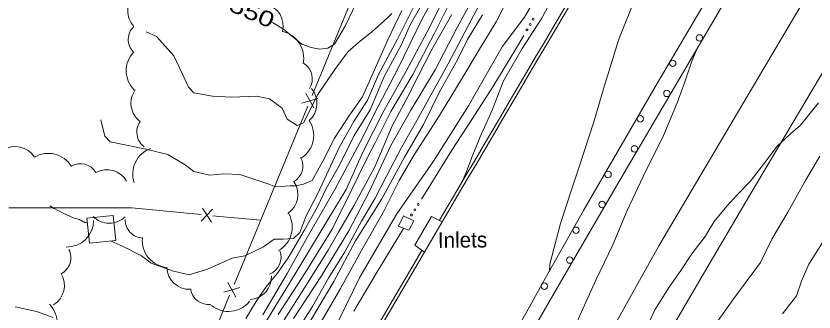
# Model space of a CAD drawing. Extents: x 2361284 to 2366480, y 6976556 to 6985346.
# Drawn here: x 2364472.7 to 2364721.2, y 6980019.7 to 6980111.7 of the extents above; entities that cross this region are included whole.
import ezdxf
from ezdxf.enums import TextEntityAlignment as Align

# ---------------------------------------------------------------- set-up
doc = ezdxf.new("R2010")
doc.units = 0
doc.header["$LTSCALE"] = 1.9
for name, color, linetype, lineweight in [('12', 7, 'Continuous', 13), ('13', 7, 'Continuous', 13), ('14', 7, 'Continuous', 13), ('16', 7, 'Continuous', 13), ('17', 7, 'Continuous', 13), ('21', 7, 'Continuous', 13), ('3', 7, 'Continuous', 13), ('7', 7, 'Continuous', 13), ('8', 7, 'Continuous', 13), ('9', 7, 'Continuous', 13)]:
    doc.layers.add(name, color=color, linetype=linetype, lineweight=lineweight)

msp = doc.modelspace()

# ---------------------------------------------------------------- linework, layer by layer
at = {"layer": '12'}
for points in [[(2364605.342, 6980121.83), (2364599.197, 6980110.801), (2364591.733, 6980095.479), (2364585.553, 6980083.77), (2364579.92, 6980072.506), (2364572.01, 6980057.76), (2364563.431, 6980042.857), (2364557.148, 6980031.618), (2364549.57, 6980018.774)], [(2364618.019, 6980117.111), (2364613.549, 6980108.657), (2364607.31, 6980096.848), (2364601.873, 6980087.055), (2364597.487, 6980079.233), (2364592.797, 6980070.778), (2364588.112, 6980061.884), (2364584.576, 6980055.04), (2364580.324, 6980047.899), (2364575.075, 6980038.347), (2364570.16, 6980030.361), (2364565.035, 6980021.341), (2364558.76, 6980011.411)], [(2364578.541, 6980115.476), (2364575.306, 6980108.684), (2364571.9, 6980102.961), (2364569.813, 6980101.641), (2364567.345, 6980101.418), (2364564.609, 6980101.902), (2364561.77, 6980102.965), (2364556.056, 6980107.571), (2364552.575, 6980109.698)], [(2364722.562, 6980084.723), (2364716.957, 6980077.789), (2364713.862, 6980075.1), (2364709.749, 6980071.24), (2364705.898, 6980066.094), (2364701.284, 6980060.239), (2364697.461, 6980056.243), (2364693.996, 6980052.58), (2364690.131, 6980047.843), (2364687.255, 6980043.154), (2364683.146, 6980037.766), (2364679.765, 6980032.584), (2364676.054, 6980027.428), (2364671.681, 6980020.365), (2364669.015, 6980014.67)]]:
    msp.add_lwpolyline(points, dxfattribs=at)
at = {"layer": '13'}
for points in [[(2364638.866, 6980032.275), (2364638.964, 6980034.566), (2364640.149, 6980039.336), (2364642.275, 6980047.168), (2364645.635, 6980057.67), (2364648.118, 6980064.744), (2364652.664, 6980078.738), (2364655.948, 6980090.071), (2364660.371, 6980104.472), (2364665.88, 6980118.286), (2364669.992, 6980129.585), (2364673.995, 6980142.985), (2364678.001, 6980156.033), (2364681.013, 6980166.353), (2364682.087, 6980177.523)], [(2364602.646, 6980121.465), (2364595.562, 6980109.156), (2364592.645, 6980102.588), (2364587.326, 6980092.908), (2364582.976, 6980082.466), (2364578.001, 6980074.518), (2364573.419, 6980065.264), (2364569.337, 6980058.075), (2364566.631, 6980052.399), (2364562.421, 6980045.027), (2364557.471, 6980036.541), (2364554.157, 6980031.739), (2364550.518, 6980027.365), (2364547.52, 6980022.975), (2364544.33, 6980017.624)], [(2364617.79, 6980122.238), (2364610.084, 6980108.055), (2364603.288, 6980094.929), (2364595.666, 6980082.426), (2364589.472, 6980071.447), (2364582.658, 6980056.981), (2364576.393, 6980044.86), (2364567.855, 6980030.93), (2364559.151, 6980017.625)], [(2364637.154, 6980121.854), (2364631.053, 6980111.324), (2364624.081, 6980102.077), (2364613.645, 6980083.777), (2364602.717, 6980066.582), (2364591.274, 6980050.203), (2364579.759, 6980030.523), (2364569.441, 6980009.204)], [(2364611.138, 6980059.272), (2364611.757, 6980060.468), (2364612.873, 6980063.039), (2364614.58, 6980067.505), (2364617.287, 6980074.131), (2364620.997, 6980082.457), (2364624.491, 6980091.532), (2364630.376, 6980101.587), (2364636.408, 6980110.975), (2364641.927, 6980121.619)], [(2364597.512, 6980116.526), (2364591.497, 6980104.508), (2364585.591, 6980093.462), (2364582.136, 6980085.558), (2364577.879, 6980078.897), (2364573.326, 6980070.803), (2364566.721, 6980056.55), (2364563.057, 6980049.575), (2364561.072, 6980044.423), (2364559.155, 6980042.466), (2364555.916, 6980042.346), (2364553.156, 6980042.279), (2364549.778, 6980039.947), (2364544.015, 6980037.103), (2364540.041, 6980036.365), (2364532.404, 6980033.003), (2364526.69, 6980031.238), (2364521.759, 6980032.371), (2364514.855, 6980034.796), (2364511.813, 6980037.086), (2364506.065, 6980040.061), (2364502.379, 6980041.706)], [(2364608.78, 6980117.854), (2364602.962, 6980106.107), (2364596.312, 6980093.444), (2364589.421, 6980082.027), (2364584.651, 6980072.461), (2364581.97, 6980067.244), (2364576.976, 6980057.097), (2364571.187, 6980045.452), (2364562.726, 6980031.861), (2364554.409, 6980018.88)], [(2364626.702, 6980118.794), (2364622.227, 6980109.87), (2364617.048, 6980101.38), (2364612.244, 6980093.395), (2364604.553, 6980080.771), (2364596.679, 6980068.485), (2364592.035, 6980060.561), (2364587.107, 6980050.753), (2364580.852, 6980039.722), (2364573.783, 6980026.986), (2364565.192, 6980012.192)], [(2364604.928, 6980114.927), (2364600.608, 6980106.504), (2364594.232, 6980094.493), (2364587.218, 6980082.196), (2364580.7, 6980069.353), (2364575.491, 6980057.703), (2364569.643, 6980047.997), (2364563.519, 6980037.838), (2364556.754, 6980026.714), (2364549.042, 6980014.269)], [(2364592.872, 6980113.412), (2364588.519, 6980104.299), (2364584.387, 6980094.95), (2364580.566, 6980086.583), (2364576.591, 6980080.825), (2364571.888, 6980073.72), (2364568.118, 6980066.363), (2364564.982, 6980060.594), (2364562.244, 6980059.397), (2364559.899, 6980058.885), (2364558.139, 6980058.848), (2364553.551, 6980058.625), (2364551.454, 6980059.385), (2364548.072, 6980060.573), (2364542.383, 6980062.449), (2364537.331, 6980062.591), (2364533.016, 6980062.18), (2364528.155, 6980063.314), (2364525.385, 6980065.406), (2364519.993, 6980068.606), (2364512.706, 6980070.357), (2364502.106, 6980072.576), (2364500.424, 6980074.307), (2364499.171, 6980079.419)], [(2364589.732, 6980112.452), (2364588.414, 6980111.149), (2364583.465, 6980106.671), (2364580.041, 6980103.979), (2364576.132, 6980100.631), (2364572.005, 6980095.062), (2364566.699, 6980087.231), (2364562.252, 6980078.488), (2364560.24, 6980077.649), (2364557.151, 6980079.66), (2364555.609, 6980083.055), (2364551.661, 6980085.948), (2364547.703, 6980086.81), (2364539.795, 6980086.445), (2364533.913, 6980086.739), (2364528.143, 6980087.765), (2364526.449, 6980089.518), (2364524.425, 6980093.759), (2364521.852, 6980099.325), (2364516.462, 6980105.27), (2364513.291, 6980106.744)], [(2364608.474, 6980112.16), (2364602.178, 6980101.239), (2364598.094, 6980093.221), (2364594.088, 6980085.431), (2364589.931, 6980077.782), (2364584.423, 6980064.809), (2364577.869, 6980052.676), (2364573.137, 6980044.449), (2364569.88, 6980038.858), (2364563.319, 6980028.356), (2364556.264, 6980017.248)], [(2364618.027, 6980112.081), (2364613.289, 6980104.405), (2364610.22, 6980098.025), (2364604.582, 6980088.151), (2364599.579, 6980078.003), (2364593.716, 6980067.767), (2364586.658, 6980054.829), (2364578.442, 6980041.82), (2364571.672, 6980029.126), (2364564.485, 6980017.176)], [(2364573.471, 6979832.562), (2364580.667, 6979854.051), (2364586.745, 6979871.11), (2364594.375, 6979890.093), (2364600.046, 6979906.808), (2364605.873, 6979920.815), (2364613.423, 6979937.788), (2364622.813, 6979958.848), (2364629.424, 6979972.431), (2364634.481, 6979984.41), (2364636.813, 6979990.542), (2364641.115, 6980000.904), (2364643.998, 6980007.882), (2364648.267, 6980018.613), (2364653.292, 6980029.552), (2364658.558, 6980040.561), (2364662.987, 6980051.245), (2364667.967, 6980061.803), (2364674.306, 6980074.524), (2364678.54, 6980084.684), (2364680.831, 6980090.897), (2364683.186, 6980097.669), (2364685.065, 6980102.087)], [(2364722.95, 6980068.106), (2364718.541, 6980060.544), (2364713.075, 6980050.651), (2364708.024, 6980042.342), (2364704.494, 6980035.059), (2364695.953, 6980023.457), (2364691.127, 6980016.68)], [(2364494.944, 6980047.407), (2364494.798, 6980047.413), (2364494.508, 6980047.444), (2364494.217, 6980047.502), (2364494.025, 6980047.555), (2364493.769, 6980047.643), (2364493.641, 6980047.695), (2364493.521, 6980047.753), (2364493.299, 6980047.889), (2364492.88, 6980048.18), (2364492.655, 6980048.295), (2364492.461, 6980048.368), (2364492.064, 6980048.495), (2364491.261, 6980048.731), (2364490.87, 6980048.878), (2364488.559, 6980049.89), (2364487.413, 6980050.415), (2364486.277, 6980050.963), (2364485.715, 6980051.248), (2364484.603, 6980051.843), (2364484.055, 6980052.156), (2364483.244, 6980052.646)], [(2364724.722, 6980042.751), (2364719.539, 6980034.482), (2364717.308, 6980029.27), (2364715.721, 6980024.735), (2364711.425, 6980019.073)], [(2364484.303, 6980017.984), (2364479.086, 6980019.854), (2364472.511, 6980021.302)]]:
    msp.add_lwpolyline(points, dxfattribs=at)
at = {"layer": '14'}
msp.add_lwpolyline([(2364788.322, 6980235.427), (2364751.681, 6980173.335), (2364672.902, 6980040.208), (2364634.711, 6979971.851), (2364622.071, 6979947.18), (2364598.761, 6979896.866), (2364567.538, 6979821.813), (2364553.395, 6979783.669), (2364537.103, 6979734.874), (2364529.681, 6979710.276), (2364519.464, 6979673.08), (2364501.297, 6979593.872), (2364491.081, 6979538.866), (2364486.722, 6979511.209), (2364479.824, 6979459.469), (2364477.138, 6979433.54), (2364474.49, 6979394.536), (2364471.751, 6979300.826)], dxfattribs=at)
at = {"layer": '16'}
for centre, radius, start, end in [((2364514.546, 6980113.268), 7.015, 133.36102, 223.36102), ((2364548.926, 6980108.561), 7.015, 345.7678, 75.7678), ((2364513.298, 6980104.35), 5.606, 133.36102, 223.36102), ((2364553.909, 6980098.635), 8.414, 347.34438, 77.34438), ((2364515.449, 6980094.696), 8.414, 135.71715, 225.71715), ((2364559.389, 6980092.166), 5.606, 327.43129, 57.43129), ((2364559.446, 6980084.533), 7.015, 310.84943, 40.84943), ((2364515.542, 6980084.573), 7.015, 144.02141, 234.02141), ((2364557.02, 6980074.575), 8.414, 303.53449, 33.53449), ((2364515.965, 6980075.578), 5.606, 144.02141, 234.02141), ((2364472.545, 6980064.088), 7.015, 32.70331, 122.70331), ((2364517.493, 6980062.56), 8.414, 109.07108, 199.07108), ((2364482.801, 6980060.562), 8.414, 31.3397, 121.3397), ((2364556.422, 6980065.032), 5.606, 298.63449, 28.63449), ((2364492.761, 6980060.153), 5.606, 30.36288, 120.36288), ((2364501.097, 6980056.884), 7.015, 29.69019, 119.69019), ((2364553.501, 6980056.172), 7.015, 303.28349, 33.28349), ((2364550.331, 6980046.112), 8.414, 299.29089, 29.29089), ((2364488.502, 6980048.248), 8.414, 269.12122, 359.12122), ((2364501.774, 6980054.259), 7.015, 224.9019, 314.9019), ((2364512.361, 6980048.268), 5.606, 178.52114, 268.52114), ((2364520.458, 6980041.906), 8.414, 175.01334, 265.01334), ((2364484.238, 6980036.556), 5.606, 297.2254, 27.2254), ((2364549.657, 6980036.662), 5.606, 291.29637, 21.29637), ((2364526.674, 6980033.721), 7.015, 182.13587, 272.13587), ((2364480.783, 6980027.91), 7.015, 301.27543, 31.27543), ((2364545.291, 6980030.587), 7.015, 272.83361, 2.83361), ((2364532.655, 6980027.601), 5.606, 187.59171, 277.59171), ((2364477.138, 6980016.156), 8.414, 314.65814, 44.65814), ((2364538.874, 6980028.235), 8.414, 231.48403, 321.48402)]:
    msp.add_arc(centre, radius, start, end, dxfattribs=at)
at = {"layer": '17'}
for points in [[(2364763.846, 6980243.224), (2364751.067, 6980222.161), (2364738.306, 6980201.08), (2364716.292, 6980164.568), (2364694.358, 6980128.017), (2364671.742, 6980089.701), (2364649.426, 6980051.216), (2364636.512, 6980028.452), (2364623.919, 6980005.491), (2364616.878, 6979992.003), (2364610.138, 6979978.358), (2364605.049, 6979967.599), (2364600.202, 6979956.733), (2364598.109, 6979951.753), (2364596.086, 6979946.753), (2364594.632, 6979943.039), (2364593.208, 6979939.305)], [(2364593.032, 6979938.914), (2364597.575, 6979947.957), (2364602.2, 6979956.952), (2364610.226, 6979972.259), (2364618.512, 6979987.428), (2364630.668, 6980008.836), (2364642.987, 6980030.154), (2364660.325, 6980059.89), (2364677.703, 6980089.608), (2364697.956, 6980124.041), (2364718.29, 6980158.427), (2364743.245, 6980200.206), (2364768.39, 6980241.877)]]:
    msp.add_lwpolyline(points, dxfattribs=at)
for centre in [(2364685.516, 6980104.864), (2364677.196, 6980096.971), (2364675.381, 6980087.619), (2364667.106, 6980079.711), (2364665.282, 6980070.356), (2364657.073, 6980062.41), (2364655.194, 6980053.085), (2364647.098, 6980045.086), (2364645.123, 6980035.805), (2364637.24, 6980027.701)]:
    msp.add_circle(centre, 1, dxfattribs=at)
at = {"layer": '21'}
for points in [[(2364630.828, 6980105.612), (2364628.289, 6980101.227), (2364621.209, 6980089.64), (2364614.843, 6980079.818), (2364608.475, 6980070.008), (2364601.845, 6980059.454), (2364598.959, 6980054.776)], [(2364593.337, 6980045.592), (2364585.184, 6980032.164), (2364577.9, 6980019.874)]]:
    msp.add_lwpolyline(points, dxfattribs=at)
for centre in [(2364632.795, 6980109.009), (2364633.758, 6980110.67), (2364631.832, 6980107.347), (2364597.915, 6980053.083), (2364595.898, 6980049.815), (2364596.906, 6980051.449)]:
    msp.add_circle(centre, 0.3, dxfattribs=at)
at = {"layer": '3'}
msp.add_line((2364599.906, 6980038.314), (2364605.427, 6980047.678), dxfattribs=at)
for points in [[(2364804.423, 6980230.16), (2364778.606, 6980185.768), (2364765.554, 6980163.656), (2364725.497, 6980096.821), (2364701.016, 6980055.688), (2364688.849, 6980035.078), (2364670.696, 6980004.096), (2364664.925, 6979993.995), (2364661.171, 6979987.211), (2364653.861, 6979973.537), (2364650.293, 6979966.653), (2364643.299, 6979952.809), (2364636.454, 6979938.883), (2364623.019, 6979910.887), (2364614.512, 6979892.682), (2364610.376, 6979883.535), (2364604.334, 6979869.743), (2364598.505, 6979855.852), (2364595.677, 6979848.864), (2364590.438, 6979835.364), (2364587.094, 6979826.315), (2364584.929, 6979820.26), (2364580.744, 6979808.09)], [(2364575.509, 6979998.664), (2364575.512, 6979998.66), (2364599.081, 6980038.796)], [(2364576.334, 6979998.174), (2364576.337, 6979998.178), (2364599.906, 6980038.314)]]:
    msp.add_lwpolyline(points, dxfattribs=at)
for radius in [61820.315, 61819.355]:
    msp.add_arc((2417877.273, 6948682.997), radius, 149.35348, 149.51185, dxfattribs=at)
at = {"layer": '7'}
msp.add_lwpolyline([(2364503.043, 6980049.704), (2364494.8, 6980048.866), (2364495.595, 6980041.022), (2364503.838, 6980041.85)], close=True, dxfattribs=at)
at = {"layer": '8'}
msp.add_lwpolyline([(2364596.614, 6980048.034), (2364593.399, 6980049.543), (2364591.821, 6980046.318), (2364595.011, 6980045.107)], close=True, dxfattribs=at)
msp.add_lwpolyline([(2364605.427, 6980047.678), (2364602.101, 6980049.396), (2364596.925, 6980040.465), (2364599.906, 6980038.314)], dxfattribs=at)
at = {"layer": '9'}
for p, q in [((2364565.469, 6980083.099), (2364562.996, 6980087.586)), ((2364566.691, 6980086.051), (2364561.774, 6980084.624)), ((2364540.639, 6980028.201), (2364563.573, 6980083.651)), ((2364530.764, 6980051.898), (2364533.565, 6980047.604)), ((2364533.947, 6980051.588), (2364530.382, 6980047.914)), ((2364548.89, 6980048.17), (2364533.956, 6980049.608)), ((2364542.387, 6980027.287), (2364537.471, 6980025.85)), ((2364541.165, 6980024.325), (2364538.693, 6980028.812))]:
    msp.add_line(p, q, dxfattribs=at)
for points in [[(2364564.951, 6980086.974), (2364576.086, 6980113.913), (2364587.555, 6980142.553)], [(2364530.372, 6980049.954), (2364508.79, 6980052.039), (2364470.468, 6980052.065)], [(2364516.326, 6979969.436), (2364532.848, 6980009.375), (2364539.26, 6980024.877)]]:
    msp.add_lwpolyline(points, dxfattribs=at)

# ---------------------------------------------------------------- texts
at = {"layer": '12', "width": 1.35}
msp.add_text(' 550 ', height=4.799, rotation=336.623, dxfattribs=at).set_placement((2364545.269, 6980110.624), align=Align.CENTER)
at = {"layer": '8'}
msp.add_text('Inlets', height=4.799, rotation=0.545, dxfattribs=at).set_placement((2364604.114, 6980039.594))

doc.saveas('drawing.dxf')
